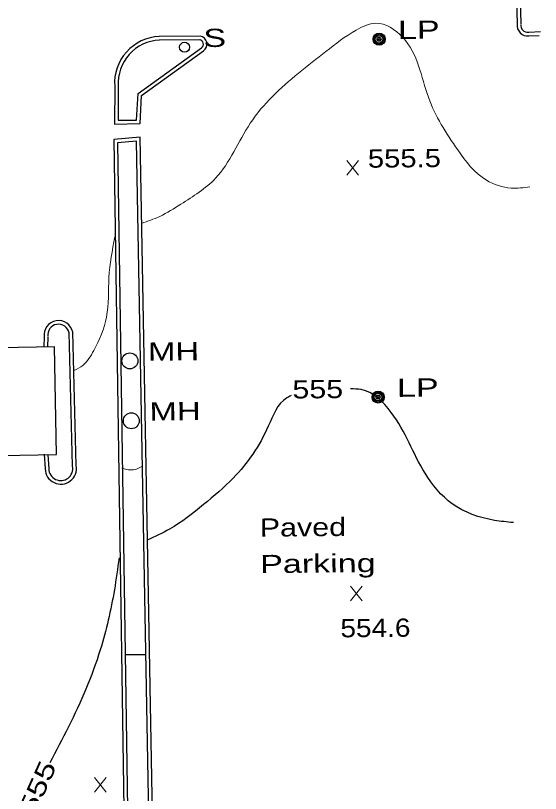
# Model space of a CAD drawing. Extents: x 2361708 to 2370558, y 6977955 to 6991887.
# Drawn here: x 2366825.9 to 2366964.3, y 6984314.6 to 6984519.7 of the extents above; entities that cross this region are included whole.
import ezdxf
from ezdxf.enums import TextEntityAlignment as Align

# ---------------------------------------------------------------- set-up
doc = ezdxf.new("R2010")
doc.units = 0
doc.header["$LTSCALE"] = 1.9
for name, color, linetype, lineweight in [('11', 7, 'Continuous', 25), ('2', 7, 'Continuous', 25), ('20', 7, 'Continuous', 25), ('21', 7, 'Continuous', 25), ('31', 7, 'Continuous', 13), ('35', 7, 'Continuous', 13)]:
    doc.layers.add(name, color=color, linetype=linetype, lineweight=lineweight)

msp = doc.modelspace()

# ---------------------------------------------------------------- linework, layer by layer
at = {"layer": '11'}
msp.add_lwpolyline([(2366807.709, 6984400.738), (2366807.663, 6984403.448), (2366836.68, 6984403.974), (2366836.16, 6984432.361), (2366807.353, 6984431.836), (2366807.312, 6984434.026)], dxfattribs=at)
at = {"layer": '2'}
for p, q in [((2366961.196, 6984515.355), (2366964.264, 6984515.494)), ((2366874.502, 6984514.28), (2366863.751, 6984514.217)), ((2366874.511, 6984513.319), (2366863.761, 6984513.257)), ((2366961.235, 6984514.395), (2366963.894, 6984514.521)), ((2366833.405, 6984434.935), (2366833.319, 6984432.414)), ((2366834.365, 6984434.904), (2366834.279, 6984432.353)), ((2366840.878, 6984401.004), (2366839.993, 6984436.167)), ((2366841.838, 6984401.033), (2366840.953, 6984436.196)), ((2366833.389, 6984404.023), (2366833.666, 6984400.175)), ((2366834.36, 6984403.882), (2366834.625, 6984400.245))]:
    msp.add_line(p, q, dxfattribs=at)
for points in [[(2366951.546, 6984874.55), (2366952.26, 6984821.595), (2366953.678, 6984730.423), (2366955.082, 6984638.643), (2366957.064, 6984556.407), (2366958.135, 6984517.486)], [(2366952.506, 6984874.559), (2366953.22, 6984821.604), (2366954.638, 6984730.443), (2366956.042, 6984638.662), (2366958.024, 6984556.437), (2366959.095, 6984517.515)], [(2366852.956, 6984501.074), (2366852.911, 6984492.103), (2366857.791, 6984492.19), (2366858.164, 6984499.203), (2366874.861, 6984511.233)], [(2366851.996, 6984501.075), (2366851.951, 6984491.124), (2366858.7, 6984491.248), (2366859.099, 6984498.692), (2366875.418, 6984510.458)], [(2366859.586, 6984300.497), (2366861.47, 6984299.045), (2366865.885, 6984301.697), (2366862.005, 6984309.031), (2366858.704, 6984487.698), (2366851.75, 6984487.022), (2366854.41, 6984310.508)], [(2366860.169, 6984301.253), (2366861.539, 6984300.206), (2366864.611, 6984302.055), (2366861.047, 6984308.782), (2366857.764, 6984486.639), (2366852.718, 6984486.151), (2366855.37, 6984310.527)]]:
    msp.add_lwpolyline(points, dxfattribs=at)
for centre, radius, start, end in [((2366960.867, 6984517.126), 2.755, 172.49032, 277.67339), ((2366960.867, 6984517.126), 1.795, 172.49032, 277.67339), ((2366864.276, 6984501.92), 12.308, 92.44022, 183.93812), ((2366864.276, 6984501.92), 11.348, 92.44022, 183.93812), ((2366874.247, 6984512.196), 1.136, 303.97356, 83.02755), ((2366874.247, 6984512.196), 2.096, 303.97356, 83.02755), ((2366837.196, 6984435.466), 3.828, 11.00686, 187.97467), ((2366837.196, 6984435.466), 2.868, 11.00686, 187.97467), ((2366837.788, 6984400.257), 4.123, 181.13724, 10.84642), ((2366837.788, 6984400.257), 3.163, 181.13724, 10.84642)]:
    msp.add_arc(centre, radius, start, end, dxfattribs=at)
at = {"layer": '20'}
for centre, radius in [((2366921.721, 6984513.499), 1.6), ((2366921.721, 6984513.499), 1.3), ((2366921.721, 6984513.499), 1), ((2366921.721, 6984513.499), 0.539), ((2366921.721, 6984513.499), 0.192), ((2366856.006, 6984428.649), 2.1), ((2366921.46, 6984419.112), 1.6), ((2366921.46, 6984419.112), 1.3), ((2366921.46, 6984419.112), 1), ((2366921.46, 6984419.112), 0.539), ((2366921.46, 6984419.112), 0.192), ((2366856.386, 6984412.862), 2.1)]:
    msp.add_circle(centre, radius, dxfattribs=at)
at = {"layer": '21'}
msp.add_circle((2366870.419, 6984511.391), 1.3, dxfattribs=at)
at = {"layer": '31'}
for p, q in [((2366916.333, 6984477.636), (2366913.215, 6984481.487)), ((2366913.252, 6984477.607), (2366916.296, 6984481.516)), ((2366917.271, 6984365.4), (2366914.154, 6984369.25)), ((2366914.191, 6984365.37), (2366917.234, 6984369.279)), ((2366849.768, 6984314.894), (2366846.651, 6984318.745)), ((2366846.688, 6984314.865), (2366849.731, 6984318.775))]:
    msp.add_line(p, q, dxfattribs=at)
at = {"layer": '31', "lineweight": 25}
for points in [[(2366957.117, 6984386.01), (2366952.121, 6984386.592), (2366941.019, 6984390.947), (2366933.832, 6984399.029), (2366924.918, 6984415.085), (2366916.971, 6984421.08), (2366914.169, 6984421.253)], [(2366898.525, 6984419.484), (2366897.351, 6984418.872), (2366892.502, 6984411.416), (2366883.281, 6984397.758), (2366875.437, 6984390.743), (2366866.479, 6984384.287), (2366860.576, 6984381.391)], [(2366853.17, 6984376.74), (2366851.91, 6984368.287), (2366848.191, 6984352.411), (2366839.824, 6984332.14), (2366834.873, 6984322.633)], [(2366860.123, 6984351.155), (2366857.094, 6984351.106), (2366854.763, 6984351.164)]]:
    msp.add_spline(points, degree=3, dxfattribs=at)
at = {"layer": '35'}
for points in [[(2366961.444, 6984474.535), (2366956.566, 6984474.239), (2366950.026, 6984476.307), (2366942.45, 6984484.325), (2366934.728, 6984498.182), (2366927.946, 6984514.029), (2366920.871, 6984517.701), (2366915.658, 6984515.912), (2366907.701, 6984510.256), (2366900.446, 6984504.536), (2366887.751, 6984491.325), (2366878.598, 6984476.827), (2366869.433, 6984469.979), (2366863.873, 6984466.766), (2366859.061, 6984464.911)], [(2366852.025, 6984461.343), (2366850.486, 6984450.658), (2366849.845, 6984440.221), (2366846.459, 6984431.378), (2366843.586, 6984427.471), (2366841.269, 6984426.099)], [(2366939.585, 6984181.263), (2366938.892, 6984181.507), (2366931.873, 6984177.239), (2366927.212, 6984178.275), (2366921.502, 6984180.381), (2366914.675, 6984184.266), (2366909.2, 6984185.814), (2366900.054, 6984186.317), (2366890.937, 6984187.02), (2366878.681, 6984189.674), (2366869.885, 6984189.27), (2366859.968, 6984189.936), (2366851.726, 6984186.997), (2366844.317, 6984188.997), (2366836.691, 6984191.654), (2366830.142, 6984192.612), (2366821.826, 6984195.303), (2366815.826, 6984200.436), (2366807.065, 6984200.523), (2366797.628, 6984203.243), (2366791.581, 6984212.386), (2366787.468, 6984216.897), (2366779.676, 6984217.053), (2366773.295, 6984222.392), (2366767.534, 6984228.778), (2366767.41, 6984236.567), (2366763.633, 6984244.661), (2366757.814, 6984248.726), (2366750.89, 6984251.14), (2366740.935, 6984253.726), (2366733.666, 6984253.567), (2366724.931, 6984254.033), (2366715.39, 6984255.153), (2366704.499, 6984255.239), (2366694.976, 6984254.478), (2366687.392, 6984252.726), (2366678.56, 6984250.822), (2366669.627, 6984246.937), (2366662.889, 6984243.542), (2366655.577, 6984245.823), (2366648.4, 6984250.605), (2366637.395, 6984254.27), (2366631.732, 6984252.446), (2366626.413, 6984251.286), (2366625.381, 6984247.215), (2366628.041, 6984241.021), (2366626.452, 6984235.695), (2366619.357, 6984232.967), (2366609.942, 6984230.268), (2366608.943, 6984224.908), (2366608.892, 6984216.627), (2366602.614, 6984210.037), (2366599.251, 6984205.125), (2366600.895, 6984200.46), (2366599.004, 6984193.292), (2366594.321, 6984187.257), (2366584.587, 6984183.374), (2366573.015, 6984179.384), (2366563.98, 6984175.668), (2366556.332, 6984170.154), (2366547.197, 6984164.357), (2366543.606, 6984154.923), (2366538.836, 6984142.277), (2366533.34, 6984128.244), (2366530.729, 6984115.678), (2366528.162, 6984113.273), (2366525.444, 6984115.108), (2366525.179, 6984120.915), (2366523.698, 6984129.442), (2366521.828, 6984138.895), (2366520.104, 6984147.699), (2366520.496, 6984159.003), (2366519.468, 6984165.123), (2366517.415, 6984166.474), (2366515.49, 6984158.605), (2366512.753, 6984151.889), (2366507.856, 6984150.522), (2366501.793, 6984153.945), (2366491.507, 6984162.937), (2366486.399, 6984173.249), (2366481.652, 6984182.394), (2366478.876, 6984191.328), (2366478.669, 6984204.717), (2366479.328, 6984219.544), (2366480.289, 6984239.404), (2366481.375, 6984264.976), (2366483.202, 6984286.414), (2366485.119, 6984309.764), (2366487.058, 6984330.953), (2366488.671, 6984352.669), (2366489.501, 6984369.548), (2366489.972, 6984389.343), (2366490.856, 6984409.973), (2366492.166, 6984430.956)], [(2366859.121, 6984400.797), (2366856.979, 6984399.917), (2366855.198, 6984400.021), (2366853.875, 6984400.328)]]:
    msp.add_spline(points, degree=3, dxfattribs=at)

# ---------------------------------------------------------------- texts
at = {"layer": '2'}
for s, width, p in [('Paved', 1.25, (2366890.279, 6984382.273)), ('Parking', 1.4, (2366890.37, 6984372.674))]:
    msp.add_text(s, height=4.8, rotation=0.545, dxfattribs=dict(at, width=width)).set_placement(p)
at = {"layer": '20'}
for s, width, p in [('  LP', 1.4, (2366921.721, 6984513.499)), ('  MH', 1.35, (2366856.006, 6984428.649)), ('  LP', 1.4, (2366921.46, 6984419.112)), ('  MH', 1.35, (2366856.386, 6984412.862))]:
    msp.add_text(s, height=4.8, rotation=0.545, dxfattribs=dict(at, width=width)).set_placement(p)
at = {"layer": '21', "width": 1.4}
msp.add_text('  S', height=4.8, rotation=0.545, dxfattribs=at).set_placement((2366870.409, 6984511.38))
at = {"layer": '31'}
for s, width, p in [('555.5', 1.2, (2366918.774, 6984479.599)), ('554.6', 1.15, (2366911.543, 6984355.735))]:
    msp.add_text(s, height=4.8, rotation=0.545, dxfattribs=dict(at, width=width)).set_placement(p)
for rotation, width, p in [(0.545, 1.25, (2366905.567, 6984418.791)), (65.834, 1.35, (2366833.845, 6984315.165))]:
    msp.add_text(' 555 ', height=4.8, rotation=rotation, dxfattribs=dict(at, width=width)).set_placement(p, align=Align.CENTER)

doc.saveas('drawing.dxf')
